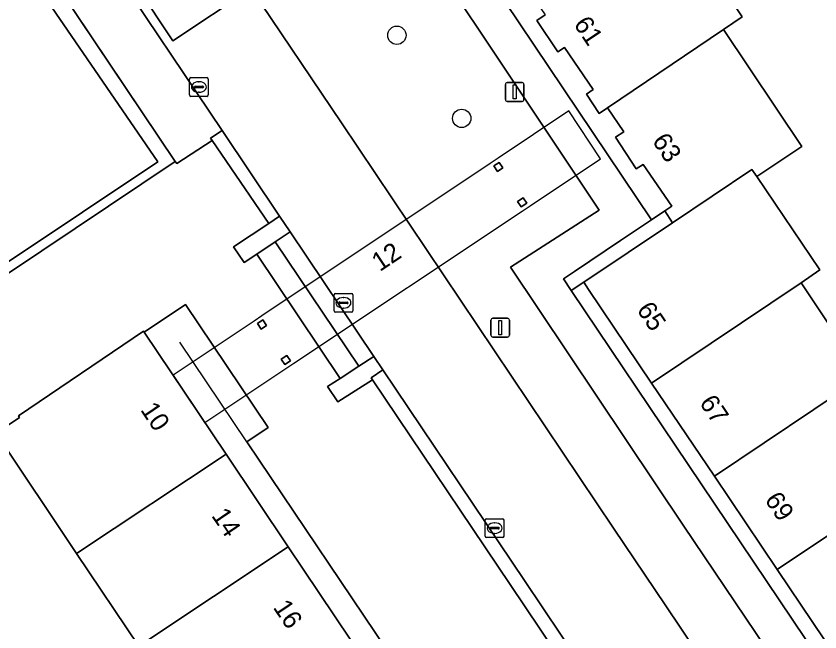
# Model space of a CAD drawing. Extents: x 158793 to 159888, y 384317 to 385256.
# Drawn here: x 159065.9 to 159108.78, y 384731.11 to 384763.96 of the extents above; entities that cross this region are included whole.
import ezdxf

# ---------------------------------------------------------------- set-up
doc = ezdxf.new("R2010")
doc.units = 0
for name, color, linetype in [('IMGEO_Boom', 7, 'Continuous'), ('IMGEO_Erf', 7, 'Continuous'), ('IMGEO_Groenvoorziening', 7, 'Continuous'), ('IMGEO_Haag', 7, 'Continuous'), ('IMGEO_Kolk', 7, 'Continuous'), ('IMGEO_Lichtmast', 7, 'Continuous'), ('IMGEO_Muur', 7, 'Continuous'), ('IMGEO_Pand', 7, 'Continuous'), ('IMGEO_Pand_nummerreeks', 7, 'Continuous'), ('IMGEO_Pand_overbouw', 7, 'Continuous'), ('IMGEO_Rijbaan_lokaal_open', 7, 'Continuous'), ('IMGEO_Voetpad_halfverhard', 7, 'Continuous'), ('IMGEO_Voetpad_open', 7, 'Continuous')]:
    doc.layers.add(name, color=color, linetype=linetype)

msp = doc.modelspace()

# ---------------------------------------------------------------- linework, layer by layer
at = {"layer": 'IMGEO_Boom'}
for centre in [(159086.212, 384762.936), (159089.672, 384758.501)]:
    msp.add_circle(centre, 0.489, dxfattribs=at)
at = {"layer": 'IMGEO_Erf'}
for points in [[(159081.813, 384779.872), (159099.797, 384753.085), (159100.509, 384753.573), (159100.875, 384753.809), (159099.345, 384756.048), (159098.987, 384755.811), (159097.874, 384757.491), (159098.324, 384757.784), (159097.447, 384759.056), (159097.005, 384758.763), (159096.322, 384759.796), (159096.685, 384760.037), (159095.156, 384762.281), (159094.799, 384762.043), (159093.685, 384763.713), (159094.131, 384764.021)], [(159057.365, 384745.439), (159073.463, 384756.185), (159059.406, 384776.641)], [(159100.448, 384770.134), (159104.626, 384763.912), (159103.632, 384763.24), (159107.811, 384757.003), (159105.411, 384755.392), (159108.769, 384750.417), (159107.772, 384749.725), (159111.111, 384744.741), (159114.45, 384739.757), (159112.386, 384738.374), (159116.356, 384732.337), (159123.207, 384736.935), (159124.895, 384738.069), (159125.822, 384736.605), (159139.239, 384745.604), (159151.152, 384753.594)], [(159096.227, 384727.726), (159092.263, 384733.641), (159084.92, 384744.559), (159083.057, 384743.378), (159082.512, 384744.19), (159083.186, 384744.628), (159078.738, 384751.257), (159078.062, 384750.806), (159077.492, 384751.651), (159079.375, 384752.896), (159076.359, 384757.322), (159074.469, 384756.094), (159074.393, 384756.206), (159058.367, 384745.484)], [(159072.448, 384730.352), (159069.129, 384735.294), (159064.828, 384741.7), (159066.078, 384742.539), (159066.021, 384742.624), (159072.702, 384747.144), (159072.733, 384747.098), (159074.94, 384748.58), (159079.346, 384742.017), (159078.207, 384741.246), (159090.684, 384722.695)]]:
    msp.add_lwpolyline(points, dxfattribs=at)
for points in [[(159078.771, 384747.554), (159079.063, 384747.749), (159079.259, 384747.459), (159078.967, 384747.264)], [(159080.05, 384745.663), (159080.341, 384745.857), (159080.537, 384745.567), (159080.245, 384745.373)]]:
    msp.add_lwpolyline(points, close=True, dxfattribs=at)
at = {"layer": 'IMGEO_Groenvoorziening'}
for points in [[(159080.123, 384778.73), (159074.208, 384774.747), (159068.908, 384782.682), (159067.472, 384781.754), (159071.264, 384776.104), (159076.503, 384768.293), (159078.434, 384765.422), (159083.251, 384758.254), (159097.768, 384736.641), (159100.568, 384732.495), (159105.435, 384725.251)], [(159058.344, 384780.362), (159058.215, 384780.276), (159074.393, 384756.206), (159074.469, 384756.094), (159076.359, 384757.322), (159076.28, 384757.438), (159076.898, 384757.859), (159070.794, 384766.937), (159062.325, 384779.557)], [(159106.827, 384723.845), (159109.175, 384725.404), (159101.523, 384736.749), (159092.28, 384750.557), (159097.002, 384753.598), (159090.456, 384763.423), (159080.123, 384778.73)]]:
    msp.add_lwpolyline(points, dxfattribs=at)
for points in [[(159056.001, 384778.049), (159057.702, 384779.186), (159059.406, 384776.641), (159073.463, 384756.185), (159057.365, 384745.439), (159057.651, 384745), (159058.367, 384745.484), (159074.393, 384756.206), (159058.215, 384780.276), (159049.537, 384774.467), (159048.88, 384774.02), (159049.246, 384773.456), (159049.917, 384773.924), (159053.696, 384768.284), (159054.088, 384768.56), (159050.315, 384774.368)], [(159091.67, 384756.155), (159091.866, 384755.864), (159091.575, 384755.67), (159091.379, 384755.961)], [(159092.944, 384754.26), (159093.139, 384753.969), (159092.848, 384753.775), (159092.653, 384754.066)], [(159100.911, 384752.932), (159100.509, 384753.573), (159099.797, 384753.085), (159098.145, 384751.977), (159095.69, 384750.332), (159095.106, 384749.935), (159095.517, 384749.324), (159096.181, 384749.761)], [(159080.521, 384752.446), (159079.719, 384751.911), (159084.187, 384745.278), (159084.986, 384745.797)], [(159106.5, 384734.43), (159103.15, 384739.408), (159099.8, 384744.384), (159096.443, 384749.372), (159096.181, 384749.761), (159095.517, 384749.324), (159109.424, 384728.647), (159110.838, 384726.533), (159111.513, 384726.983)]]:
    msp.add_lwpolyline(points, close=True, dxfattribs=at)
at = {"layer": 'IMGEO_Haag'}
msp.add_lwpolyline([(159058.205, 384780.291), (159049.537, 384774.467), (159048.88, 384774.02), (159049.246, 384773.456), (159049.917, 384773.924), (159053.696, 384768.284), (159054.088, 384768.56), (159050.315, 384774.368), (159056.001, 384778.049), (159057.702, 384779.186), (159059.406, 384776.641), (159073.463, 384756.185), (159057.365, 384745.439), (159057.651, 384745), (159058.367, 384745.484), (159074.393, 384756.206)], close=True, dxfattribs=at)
at = {"layer": 'IMGEO_Kolk'}
for p, q in [((159075.152, 384759.748), (159075.152, 384760.6)), ((159075.227, 384760.674), (159076.079, 384760.674)), ((159075.64, 384760.454), (159075.665, 384760.454)), ((159076.153, 384760.6), (159076.153, 384759.748)), ((159075.411, 384760.168), (159075.411, 384760.18)), ((159075.849, 384760.131), (159075.451, 384760.131)), ((159075.454, 384760.217), (159075.852, 384760.217)), ((159075.663, 384759.894), (159075.638, 384759.894)), ((159075.895, 384760.18), (159075.895, 384760.168)), ((159076.079, 384759.674), (159075.227, 384759.674)), ((159082.939, 384749.162), (159083.791, 384749.162)), ((159082.864, 384748.236), (159082.864, 384749.088)), ((159083.352, 384748.942), (159083.377, 384748.942)), ((159083.865, 384749.088), (159083.865, 384748.236)), ((159083.123, 384748.656), (159083.123, 384748.668)), ((159083.561, 384748.619), (159083.163, 384748.619)), ((159083.166, 384748.705), (159083.564, 384748.705)), ((159083.375, 384748.382), (159083.35, 384748.382)), ((159083.607, 384748.668), (159083.607, 384748.656)), ((159083.791, 384748.162), (159082.939, 384748.162)), ((159091.002, 384737.144), (159091.854, 384737.144)), ((159090.927, 384736.218), (159090.927, 384737.07)), ((159091.415, 384736.924), (159091.44, 384736.924)), ((159091.928, 384737.07), (159091.928, 384736.218)), ((159091.186, 384736.638), (159091.186, 384736.65)), ((159091.624, 384736.601), (159091.226, 384736.601)), ((159091.229, 384736.687), (159091.627, 384736.687)), ((159091.438, 384736.364), (159091.413, 384736.364)), ((159091.67, 384736.65), (159091.67, 384736.638)), ((159091.854, 384736.144), (159091.002, 384736.144))]:
    msp.add_line(p, q, dxfattribs=at)
for points in [[(159075.152, 384759.748), (159075.152, 384760.6)], [(159075.227, 384760.674), (159076.079, 384760.674)], [(159076.153, 384760.6), (159076.153, 384759.748)], [(159076.079, 384759.674), (159075.227, 384759.674)], [(159082.939, 384749.162), (159083.791, 384749.162)], [(159082.864, 384748.236), (159082.864, 384749.088)], [(159083.865, 384749.088), (159083.865, 384748.236)], [(159083.791, 384748.162), (159082.939, 384748.162)], [(159091.002, 384737.144), (159091.854, 384737.144)], [(159090.927, 384736.218), (159090.927, 384737.07)], [(159091.928, 384737.07), (159091.928, 384736.218)], [(159091.854, 384736.144), (159091.002, 384736.144)]]:
    msp.add_lwpolyline(points, dxfattribs=at)
for centre, radius, start, end in [((159075.229, 384760.598), 0.0765, 91.552, 178.448), ((159075.229, 384760.598), 0.0765, 91.552, 178.448), ((159076.077, 384760.598), 0.0765, 1.552, 88.448), ((159076.077, 384760.598), 0.0765, 1.552, 88.448), ((159075.451, 384760.177), 0.0403, 85.8775, 175.7526), ((159075.448, 384760.167), 0.0366, 178.938, 274.7102), ((159075.852, 384760.174), 0.043, 264.8664, 352.4533), ((159075.856, 384760.179), 0.0386, 1.7309, 96.639), ((159075.229, 384759.75), 0.0765, 181.552, 268.448), ((159075.229, 384759.75), 0.0765, 181.552, 268.448), ((159076.077, 384759.75), 0.0765, 271.552, 358.448), ((159076.077, 384759.75), 0.0765, 271.552, 358.448), ((159082.941, 384749.086), 0.0765, 91.552, 178.448), ((159082.941, 384749.086), 0.0765, 91.552, 178.448), ((159083.789, 384749.086), 0.0765, 1.552, 88.448), ((159083.789, 384749.086), 0.0765, 1.552, 88.448), ((159083.163, 384748.665), 0.0403, 85.8775, 175.7526), ((159083.16, 384748.655), 0.0366, 178.938, 274.7102), ((159083.564, 384748.662), 0.043, 264.8664, 352.4533), ((159083.568, 384748.667), 0.0386, 1.7309, 96.639), ((159082.941, 384748.238), 0.0765, 181.552, 268.448), ((159082.941, 384748.238), 0.0765, 181.552, 268.448), ((159083.789, 384748.238), 0.0765, 271.552, 358.448), ((159083.789, 384748.238), 0.0765, 271.552, 358.448), ((159091.004, 384737.068), 0.0765, 91.552, 178.448), ((159091.004, 384737.068), 0.0765, 91.552, 178.448), ((159091.852, 384737.068), 0.0765, 1.552, 88.448), ((159091.852, 384737.068), 0.0765, 1.552, 88.448), ((159091.226, 384736.647), 0.0403, 85.8775, 175.7526), ((159091.223, 384736.637), 0.0366, 178.938, 274.7102), ((159091.627, 384736.644), 0.043, 264.8664, 352.4533), ((159091.631, 384736.649), 0.0386, 1.7309, 96.639), ((159091.004, 384736.22), 0.0765, 181.552, 268.448), ((159091.004, 384736.22), 0.0765, 181.552, 268.448), ((159091.852, 384736.22), 0.0765, 271.552, 358.448), ((159091.852, 384736.22), 0.0765, 271.552, 358.448)]:
    msp.add_arc(centre, radius, start, end, dxfattribs=at)
for centre, major_axis, ratio, start_param, end_param in [((159075.639, 384760.174), (-0.387, 0.002), 0.722429, 4.712389, 7.853982), ((159075.664, 384760.174), (-0.39, 0.002), 0.717154, 1.570796, 4.712389), ((159083.351, 384748.662), (-0.387, 0.002), 0.722429, 4.712389, 7.853982), ((159083.376, 384748.662), (-0.39, 0.002), 0.717154, 1.570796, 4.712389), ((159091.414, 384736.644), (-0.387, 0.002), 0.722429, 4.712389, 7.853982), ((159091.439, 384736.644), (-0.39, 0.002), 0.717154, 1.570796, 4.712389)]:
    msp.add_ellipse(centre, major_axis=major_axis, ratio=ratio, start_param=start_param, end_param=end_param, dxfattribs=at)
at = {"layer": 'IMGEO_Lichtmast'}
for p, q in [((159092.002, 384759.509), (159092.002, 384760.309)), ((159092.002, 384760.309), (159092.002, 384759.509)), ((159092.102, 384760.409), (159092.892, 384760.409)), ((159092.892, 384760.409), (159092.102, 384760.409)), ((159092.992, 384760.309), (159092.992, 384759.509)), ((159092.992, 384759.509), (159092.992, 384760.309)), ((159092.892, 384759.409), (159092.102, 384759.409)), ((159092.102, 384759.409), (159092.892, 384759.409)), ((159091.227, 384746.937), (159091.227, 384747.737)), ((159091.227, 384747.737), (159091.227, 384746.937)), ((159091.327, 384747.837), (159092.117, 384747.837)), ((159092.117, 384747.837), (159091.327, 384747.837)), ((159092.217, 384747.737), (159092.217, 384746.937)), ((159092.217, 384746.937), (159092.217, 384747.737)), ((159092.117, 384746.837), (159091.327, 384746.837)), ((159091.327, 384746.837), (159092.117, 384746.837))]:
    msp.add_line(p, q, dxfattribs=at)
for points in [[(159092.422, 384760.284), (159092.572, 384760.284), (159092.572, 384759.534), (159092.422, 384759.534), (159092.422, 384760.284)], [(159091.647, 384747.712), (159091.797, 384747.712), (159091.797, 384746.962), (159091.647, 384746.962), (159091.647, 384747.712)]]:
    msp.add_lwpolyline(points, dxfattribs=at)
for centre, start, end in [((159092.102, 384760.309), 90, 180), ((159092.102, 384760.309), 90, 180), ((159092.892, 384760.309), 0, 90), ((159092.892, 384760.309), 360, 90), ((159092.102, 384759.509), 180, 270), ((159092.102, 384759.509), 180, 270), ((159092.892, 384759.509), 270, 0), ((159092.892, 384759.509), 270, 0), ((159091.327, 384747.737), 90, 180), ((159091.327, 384747.737), 90, 180), ((159092.117, 384747.737), 0, 90), ((159092.117, 384747.737), 360, 90), ((159091.327, 384746.937), 180, 270), ((159091.327, 384746.937), 180, 270), ((159092.117, 384746.937), 270, 0), ((159092.117, 384746.937), 270, 0)]:
    msp.add_arc(centre, 0.1, start, end, dxfattribs=at)
at = {"layer": 'IMGEO_Muur'}
for points in [[(159090.684, 384722.695), (159078.207, 384741.246), (159079.346, 384742.017), (159074.94, 384748.58), (159072.733, 384747.098)], [(159078.207, 384741.246), (159074.63, 384746.565)]]:
    msp.add_lwpolyline(points, dxfattribs=at)
at = {"layer": 'IMGEO_Pand'}
for points in [[(159100.448, 384770.134), (159093.269, 384765.279), (159094.131, 384764.021), (159093.685, 384763.713), (159094.799, 384762.043), (159095.156, 384762.281), (159096.685, 384760.037), (159096.322, 384759.796), (159097.005, 384758.763), (159097.447, 384759.056), (159103.632, 384763.24), (159104.626, 384763.912)], [(159107.811, 384757.003), (159103.632, 384763.24), (159097.447, 384759.056), (159098.324, 384757.784), (159097.874, 384757.491), (159098.987, 384755.811), (159099.345, 384756.048), (159100.875, 384753.809), (159100.509, 384753.573), (159100.911, 384752.932), (159105.152, 384755.775), (159105.411, 384755.392)], [(159091.67, 384756.155), (159091.379, 384755.961), (159091.575, 384755.67), (159091.866, 384755.864)], [(159107.772, 384749.725), (159108.769, 384750.417), (159105.411, 384755.392), (159105.152, 384755.775), (159100.911, 384752.932), (159096.181, 384749.761), (159096.443, 384749.372), (159099.8, 384744.384)], [(159092.944, 384754.26), (159092.653, 384754.066), (159092.848, 384753.775), (159093.139, 384753.969)], [(159107.772, 384749.725), (159099.8, 384744.384), (159103.15, 384739.408), (159111.111, 384744.741)], [(159079.063, 384747.749), (159078.771, 384747.554), (159078.967, 384747.264), (159079.259, 384747.459)], [(159072.733, 384747.098), (159072.702, 384747.144), (159066.021, 384742.624), (159066.078, 384742.539), (159064.828, 384741.7), (159069.129, 384735.294), (159077.104, 384740.586)], [(159080.341, 384745.857), (159080.05, 384745.663), (159080.245, 384745.373), (159080.537, 384745.567)], [(159111.111, 384744.741), (159103.15, 384739.408), (159106.5, 384734.43), (159112.386, 384738.374), (159114.45, 384739.757)], [(159080.422, 384735.645), (159077.104, 384740.586), (159069.129, 384735.294), (159072.448, 384730.352)], [(159112.386, 384738.374), (159106.5, 384734.43), (159111.513, 384726.983), (159117.318, 384730.849), (159116.356, 384732.337)], [(159083.728, 384730.72), (159080.422, 384735.645), (159072.448, 384730.352), (159075.755, 384725.428)]]:
    msp.add_lwpolyline(points, close=True, dxfattribs=at)
at = {"layer": 'IMGEO_Pand_overbouw'}
msp.add_lwpolyline([(159097.081, 384756.339), (159095.392, 384758.894), (159091.622, 384756.377), (159091.192, 384756.09), (159079.017, 384747.961), (159078.608, 384747.688), (159074.277, 384744.797), (159075.966, 384742.282), (159080.291, 384745.161), (159080.714, 384745.442), (159092.898, 384753.554), (159093.327, 384753.84)], close=True, dxfattribs=at)
at = {"layer": 'IMGEO_Rijbaan_lokaal_open'}
for points in [[(159078.434, 384765.422), (159074.271, 384762.633), (159072.353, 384765.52), (159076.503, 384768.293), (159071.264, 384776.104), (159067.472, 384781.754), (159065.853, 384784.168), (159064.016, 384786.905), (159052.943, 384803.357), (159044.616, 384815.846)], [(159061.174, 384781.31), (159062.325, 384779.557), (159070.794, 384766.937), (159076.898, 384757.859), (159079.959, 384753.282), (159080.521, 384752.446), (159084.986, 384745.797), (159085.468, 384745.079), (159093.015, 384733.846), (159096.938, 384728.011), (159100.183, 384723.227)], [(159105.435, 384725.251), (159100.568, 384732.495), (159097.768, 384736.641), (159083.251, 384758.254), (159078.434, 384765.422)]]:
    msp.add_lwpolyline(points, dxfattribs=at)
msp.add_lwpolyline([(159078.434, 384765.422), (159076.503, 384768.293), (159072.353, 384765.52), (159074.271, 384762.633)], close=True, dxfattribs=at)
at = {"layer": 'IMGEO_Voetpad_halfverhard'}
msp.add_lwpolyline([(159079.719, 384751.911), (159078.738, 384751.257), (159083.186, 384744.628), (159084.187, 384745.278)], close=True, dxfattribs=at)
at = {"layer": 'IMGEO_Voetpad_open'}
for points in [[(159095.517, 384749.324), (159095.106, 384749.935), (159095.69, 384750.332), (159098.145, 384751.977), (159099.797, 384753.085), (159081.813, 384779.872), (159080.123, 384778.73), (159090.456, 384763.423), (159097.002, 384753.598), (159092.28, 384750.557), (159101.523, 384736.749), (159109.175, 384725.404), (159106.827, 384723.845)], [(159112.361, 384723.803), (159112.567, 384723.941), (159111.968, 384724.886), (159111.179, 384726.023), (159110.838, 384726.533), (159109.424, 384728.647), (159095.517, 384749.324)]]:
    msp.add_lwpolyline(points, dxfattribs=at)
for points in [[(159076.898, 384757.859), (159076.28, 384757.438), (159076.359, 384757.322), (159079.375, 384752.896), (159079.959, 384753.282)], [(159080.521, 384752.446), (159079.959, 384753.282), (159079.375, 384752.896), (159077.492, 384751.651), (159078.062, 384750.806), (159078.738, 384751.257), (159079.719, 384751.911)], [(159078.207, 384741.246), (159079.346, 384742.017), (159074.94, 384748.58), (159072.733, 384747.098), (159077.104, 384740.586), (159080.422, 384735.645), (159083.728, 384730.72), (159087.144, 384725.631), (159089.602, 384721.969), (159090.358, 384720.844), (159095.725, 384724.447), (159095.107, 384725.369), (159090.821, 384722.492), (159090.684, 384722.695)], [(159085.468, 384745.079), (159084.986, 384745.797), (159084.187, 384745.278), (159083.186, 384744.628), (159082.512, 384744.19), (159083.057, 384743.378), (159084.92, 384744.559), (159084.851, 384744.663)], [(159085.468, 384745.079), (159084.851, 384744.663), (159084.92, 384744.559), (159092.263, 384733.641), (159096.227, 384727.726), (159096.317, 384727.597), (159096.938, 384728.011), (159093.015, 384733.846)]]:
    msp.add_lwpolyline(points, close=True, dxfattribs=at)

# ---------------------------------------------------------------- texts
at = {"layer": 'IMGEO_Pand_nummerreeks'}
for s, rotation, p in [('61', 303.7069, (159095.614, 384763.526)), ('63', 303.5236, (159099.801, 384757.299)), ('12', 33.6555, (159085.301, 384750.299)), ('65', 303.9475, (159098.977, 384748.293)), ('67', 303.9475, (159102.319, 384743.328)), ('10', 303.8731, (159072.504, 384742.953)), ('69', 303.9475, (159105.803, 384738.153)), ('14', 303.8845, (159076.294, 384737.307)), ('16', 303.8731, (159079.58, 384732.413))]:
    msp.add_text(s, height=1, rotation=rotation, dxfattribs=at).set_placement(p)

doc.saveas('drawing.dxf')
